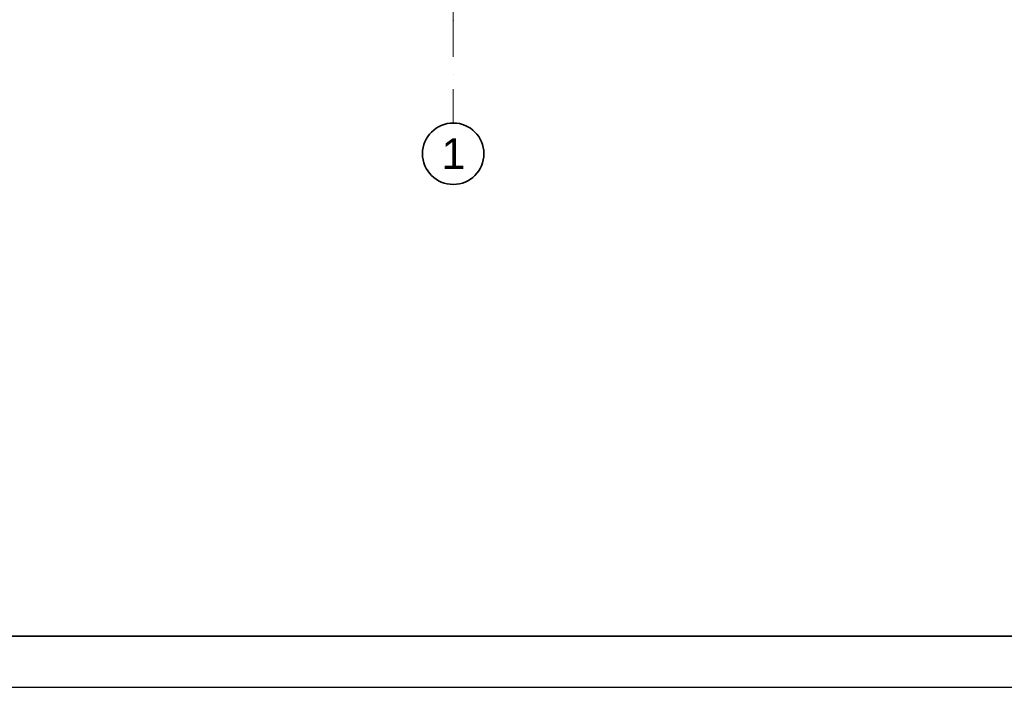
# Model space of a CAD drawing. Header units: millimetres. Extents: x -1465 to 393277, y -3788 to 454312.
# Tile 614 of 656: x 347339 to 356956, y 210412 to 216928. Entities that reach past the tile are written whole.
import ezdxf

# ---------------------------------------------------------------- set-up
doc = ezdxf.new("R2010")
doc.units = ezdxf.units.MM
doc.linetypes.add('Kropki i Kreski', pattern=[6.702778, 3.527778, -1.763889, 0, -1.411111])
doc.layers.add('CP_FRREF', color=251, linetype='Continuous', lineweight=35)
doc.layers.add('CP_LINENORM', color=253, linetype='Continuous')
doc.layers.add('Konstrukcja - Siatka mod', color=8, linetype='Continuous')
doc.styles.add('STYL_AUTOMATYCZNY_1', font='ARIALN.TTF')

msp = doc.modelspace()

# ---------------------------------------------------------------- linework, layer by layer
at = {"layer": 'CP_FRREF'}
msp.add_line((339777.4, 210912), (392777.4, 210912), dxfattribs=at)
at = {"layer": 'CP_LINENORM', "linetype": 'Continuous'}
msp.add_line((338277.4, 210412), (393277.4, 210412), dxfattribs=at)
at = {"layer": 'Konstrukcja - Siatka mod', "color": 8, "linetype": 'Kropki i Kreski', "lineweight": 13, "ltscale": 100}
for q in [(351572.9, 233884.8), (351572.9, 215920)]:
    msp.add_line((351572.9, 216920), q, dxfattribs=at)
at = {"layer": 'Konstrukcja - Siatka mod', "color": 8, "linetype": 'Continuous', "lineweight": 35, "ltscale": 100}
msp.add_circle((351572.9, 215620), 300, dxfattribs=at)
at = {"layer": 'Konstrukcja - Siatka mod', "color": 8, "linetype": 'Kropki i Kreski', "lineweight": 13, "ltscale": 100}
msp.add_point((351572.9, 216920), dxfattribs=at)
msp.add_point((351572.9, 216920), dxfattribs=at)

# ---------------------------------------------------------------- texts
at = {"layer": 'Konstrukcja - Siatka mod', "color": 8, "linetype": 'Continuous', "lineweight": 13, "insert": (351458.4, 215770), "char_height": 300, "attachment_point": 1, "style": 'STYL_AUTOMATYCZNY_1'}
msp.add_mtext('\\A1;{\\pql;\\pt0;\\fArial|b0|i0|c238|p0;\\W1.000000;1}', dxfattribs=at)

doc.saveas('drawing.dxf')
